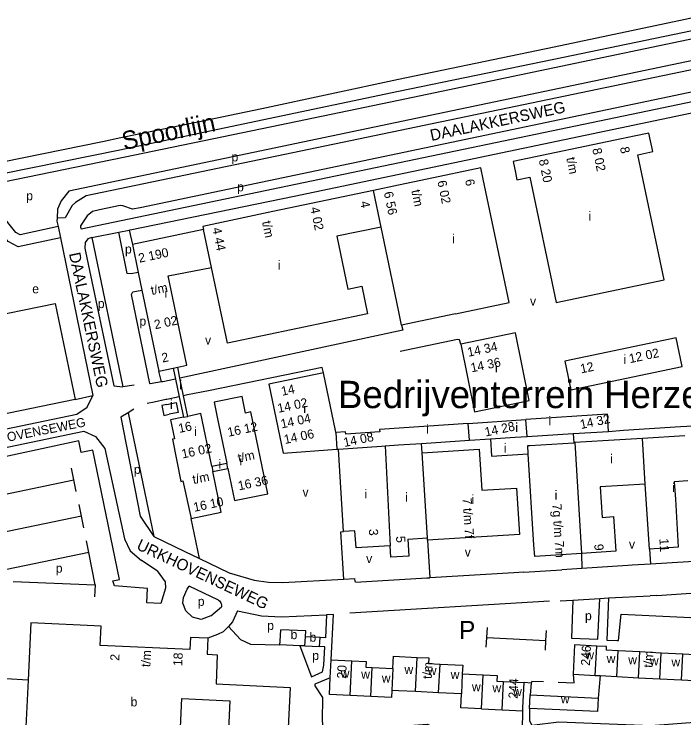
# Model space of a CAD drawing. Extents: x 163026 to 166241, y 382475 to 384501.
# Drawn here: x 164331.2 to 164625.4, y 383995.6 to 384304.8 of the extents above; entities that cross this region are included whole.
import ezdxf

# ---------------------------------------------------------------- set-up
doc = ezdxf.new("R2010")
doc.units = 0
for name, color, linetype in [('BLT_Basislijn', 7, 'Continuous'), ('BLT_Bebouwing', 7, 'Continuous'), ('BLT_Centroide', 7, 'Continuous'), ('BLT_Huisnummer', 7, 'Continuous'), ('BLT_Huisnummer_reeks', 7, 'Continuous'), ('BLT_Onderdoorgang_en_onderverdeling', 7, 'Continuous'), ('BLT_Onderverdeling_panden', 7, 'Continuous'), ('BLT_Spoorlijn', 7, 'Continuous'), ('BLT_Sport_parknaam', 7, 'Continuous'), ('BLT_Straatnaam', 7, 'Continuous'), ('BLT_Straatnaam_verkleind', 7, 'Continuous'), ('BLT_Tekst_parkeren', 7, 'Continuous'), ('BLT_Waternaam_spoorwegen', 7, 'Continuous')]:
    doc.layers.add(name, color=color, linetype=linetype)

msp = doc.modelspace()

# ---------------------------------------------------------------- linework, layer by layer
at = {"layer": 'BLT_Basislijn'}
for p, q in [((164696.74, 384298.61), (164355.27, 384226.97)), ((164568.57, 384281.37), (164636.22, 384295.55)), ((164379.22, 384241.86), (164440.23, 384254.57)), ((164326.63, 384231.07), (164379.22, 384241.86)), ((164353.64, 384215.22), (164350.19, 384215.15)), ((164350.52, 384211.43), (164351.53, 384206.54)), ((164377.25, 384208.97), (164381.78, 384209.89)), ((164381.78, 384209.89), (164383.15, 384203.54)), ((164351.53, 384206.54), (164365.77, 384137.15)), ((164365.35, 384206.58), (164377.25, 384208.97)), ((164365.35, 384206.58), (164378.93, 384141)), ((164395.96, 384143.17), (164394.84, 384147.94)), ((164467.06, 384147.18), (164466.52, 384149.52)), ((164383.93, 384141.7), (164378.93, 384141)), ((164357.97, 384135.52), (164365.77, 384137.15)), ((164397.79, 384135.41), (164392.68, 384134.31)), ((164392.68, 384134.31), (164389.7, 384133.67)), ((164383.77, 384131.23), (164381.28, 384129.65)), ((164381.28, 384129.65), (164392.53, 384075.3)), ((164357.49, 384100.19), (164356.45, 384105.28)), ((164321.3, 384092.66), (164357.49, 384100.19)), ((164358.53, 384095.11), (164357.49, 384100.19)), ((164360.78, 384084.19), (164359.76, 384089.27)), ((164360.78, 384084.19), (164324.64, 384076.67)), ((164361.81, 384079.11), (164360.78, 384084.19)), ((164386.57, 384084.21), (164392.53, 384075.3)), ((164412.71, 384065.59), (164408.95, 384083.21)), ((164364.02, 384068.29), (164363.04, 384073.44)), ((164392.53, 384075.3), (164406.27, 384068.69)), ((164512.82, 384073.59), (164513.81, 384057.16)), ((164364.02, 384068.29), (164327.98, 384060.73)), ((164366.85, 384053.97), (164364.02, 384068.29)), ((164406.27, 384068.69), (164412.71, 384065.59)), ((164580.44, 384067.81), (164580.49, 384061.23)), ((164610.22, 384069.74), (164610.63, 384063.16)), ((164394.1, 384060.24), (164387.19, 384064.66)), ((164580.49, 384061.23), (164571.8, 384060.66)), ((164600.72, 384062.56), (164580.49, 384061.23)), ((164555.1, 384059.64), (164571.8, 384060.66)), ((164330.81, 384055.5), (164366.85, 384053.97)), ((164366.85, 384053.97), (164366.6, 384048.77)), ((164420.97, 384047.31), (164408.1, 384053.5)), ((164613.41, 384049.39), (164647.67, 384051.75)), ((164592.22, 384048.29), (164610.54, 384049.21)), ((164613.41, 384049.39), (164610.54, 384049.21)), ((164566.27, 384046.91), (164478.61, 384041.62)), ((164570.99, 384047.01), (164576.54, 384047.35)), ((164576.54, 384047.35), (164588.49, 384048.05)), ((164588.49, 384048.05), (164592.22, 384048.29)), ((164417.61, 384040.47), (164422.33, 384044.36)), ((164468.41, 384040.85), (164467.94, 384030.73)), ((164538.81, 384030.93), (164539.05, 384035.22)), ((164564.76, 384029.65), (164565.09, 384034.01)), ((164538.56, 384026.68), (164538.81, 384030.93)), ((164538.81, 384030.93), (164564.76, 384029.65)), ((164564.64, 384025.4), (164564.76, 384029.65)), ((164337.35, 384012.19), (164327.58, 384012.67)), ((164588.57, 384014.15), (164587.65, 384004.32)), ((164558.3, 384010.78), (164555.18, 384011.2)), ((164558.3, 384010.78), (164557.88, 384005.73))]:
    msp.add_line(p, q, dxfattribs=at)
for points in [[(164775.43, 384303.07), (164760.32, 384300), (164751.82, 384298.43), (164751.6, 384296.81), (164750.87, 384296.3), (164700, 384285.55), (164683.81, 384282.03), (164386.64, 384219.67), (164383.27, 384219.11), (164378.92, 384220.61), (164377.87, 384220.62), (164368.77, 384218.79), (164365.68, 384217.99), (164363.36, 384216.11), (164360.37, 384211.75), (164360.33, 384211.14), (164360.65, 384210.5), (164700, 384281.17), (164715.33, 384284.54), (164724.67, 384286.79), (164772.73, 384300), (164774.95, 384300.63), (164775.43, 384303.07)], [(164701.07, 384295.32), (164700, 384295.11), (164699.82, 384295.07), (164362.81, 384224.91), (164358.19, 384222.08), (164356.66, 384220.7), (164353.64, 384215.22)], [(164500, 384267.02), (164546.94, 384276.83), (164568.57, 384281.37)], [(164381.78, 384209.89), (164382.24, 384209.98), (164454.17, 384224.77), (164649.02, 384265.6), (164700, 384276.31), (164701.9, 384276.76)], [(164440.23, 384254.57), (164470.46, 384260.88), (164500, 384267.02)], [(164355.27, 384226.97), (164351.83, 384222.74), (164350.29, 384219.04), (164350.19, 384215.15)], [(164350.52, 384211.43), (164333.83, 384207.76), (164331.95, 384208.8), (164323.03, 384219.86), (164320.28, 384220.55), (164280.62, 384212.62)], [(164351.53, 384206.54), (164333.06, 384202.47), (164328.67, 384204.9), (164320.15, 384215.43)], [(164350.19, 384215.15), (164350.05, 384213.74), (164350.52, 384211.43)], [(164365.35, 384206.58), (164363.67, 384206.04), (164362.39, 384204.46), (164362.24, 384201.9), (164362.53, 384200.5), (164375.05, 384141.5), (164378.93, 384141)], [(164385.74, 384191.21), (164382.58, 384190.69), (164380.93, 384190.87), (164377.25, 384208.97)], [(164395.96, 384143.17), (164391.03, 384142.29), (164390.87, 384142.54), (164382.8, 384181.66), (164383.43, 384182.74), (164387.37, 384183.49)], [(164501.39, 384168.15), (164501.99, 384165.89), (164404.06, 384144.89)], [(164527.34, 384159.84), (164526.76, 384161.74), (164525.9, 384161.82), (164500.69, 384156.6)], [(164466.52, 384149.52), (164416.61, 384139.3), (164407.36, 384137.44), (164405.68, 384137.08)], [(164402.03, 384144.45), (164396.51, 384143.27), (164395.96, 384143.17)], [(164302.05, 384118.47), (164305.88, 384118.03), (164358.71, 384129.07), (164363.36, 384132.13), (164365.77, 384137.15)], [(164403.66, 384136.65), (164398.27, 384135.51), (164397.79, 384135.41)], [(164381.28, 384129.65), (164378.1, 384127.65), (164386.57, 384084.21)], [(164592.24, 384121.43), (164598.88, 384121.92), (164623.87, 384123.62), (164629.44, 384123.93), (164644.34, 384124.81), (164671.42, 384126.58), (164678.04, 384127), (164697.08, 384128.21)], [(164309.11, 384110.54), (164361.84, 384121.55)], [(164361.84, 384121.55), (164367.01, 384119.24), (164371.12, 384113.88), (164379.67, 384074.24), (164382.22, 384068.98), (164387.19, 384064.66)], [(164394.1, 384060.24), (164397.59, 384055.4), (164397.77, 384052.59), (164395.66, 384045.91), (164389.5, 384046.16), (164389.83, 384052.5), (164375.24, 384053.56), (164374.65, 384055.73), (164377.46, 384056.42), (164365.75, 384113.27), (164360.63, 384112.22), (164359.58, 384117.29), (164312.02, 384107.02), (164313.05, 384102.28), (164308.29, 384101.25), (164316.47, 384055.58), (164321.34, 384020.22), (164326.48, 384020.67), (164327.58, 384012.67)], [(164475.98, 384056.5), (164474.71, 384077.34), (164475.93, 384077.41)], [(164412.71, 384065.59), (164425.69, 384059.34), (164436.68, 384056.16), (164442.99, 384055.2), (164449.27, 384055.04), (164475.98, 384056.5)], [(164629.02, 384064.24), (164627.34, 384064.14), (164610.63, 384063.16)], [(164610.63, 384063.16), (164602.6, 384062.68), (164600.72, 384062.56)], [(164555.1, 384059.64), (164550.65, 384059.37), (164513.81, 384057.16)], [(164475.98, 384056.5), (164480.86, 384056.77)], [(164481.15, 384055.21), (164480.93, 384055.63), (164480.86, 384056.77)], [(164481.15, 384055.21), (164512.53, 384057.08), (164513.81, 384057.16)], [(164417.61, 384040.47), (164413.36, 384038.85), (164409.59, 384039.76), (164406.57, 384042.66), (164405.33, 384046.02), (164405.68, 384048.42), (164407.26, 384052.16), (164408.1, 384053.5)], [(164592.22, 384048.29), (164591.58, 384029.8), (164596.01, 384029.51), (164596.65, 384029.64), (164597.86, 384041.11), (164646.73, 384038.77), (164646.95, 384038.93), (164647.67, 384051.75)], [(164420.97, 384047.31), (164421.36, 384046.96), (164421.7, 384046.56), (164421.97, 384046.12), (164422.17, 384045.63), (164422.29, 384045.12), (164422.34, 384044.61), (164422.33, 384044.36)], [(164576.54, 384047.35), (164575.93, 384030.63), (164587.51, 384030.2), (164588.49, 384048.05)], [(164429.34, 384042.66), (164427.07, 384037.71), (164425.43, 384035.68), (164430.67, 384030.08), (164434.99, 384027.92), (164447.96, 384027.62)], [(164429.34, 384042.66), (164439.86, 384040.44), (164448.71, 384039.92), (164468.41, 384040.85)], [(164470.49, 384021.09), (164471.47, 384041.04), (164468.41, 384040.85)], [(164425.43, 384035.68), (164422.99, 384033.43), (164420.5, 384032.16), (164416.23, 384030.59)], [(164467.94, 384030.73), (164465.6, 384030.84)], [(164456.77, 384027.27), (164461.76, 384013.67), (164466.68, 384015.77), (164467.27, 384018.77), (164467.73, 384026.8), (164465.4, 384026.94)], [(164557.59, 383999.74), (164557.57, 383994.23), (164558.56, 383992.32), (164570.47, 383993.86), (164610.91, 383992.2), (164643.66, 383994.77), (164656.95, 384001.87), (164662.56, 384003.09), (164663.35, 384004.36), (164662.59, 384014.31), (164652.96, 384015.07)], [(164570.21, 384011.21), (164577.15, 384011.05), (164576.93, 384014.77)], [(164470.09, 384013.19), (164463.3, 384010.39), (164463.34, 384009.72), (164466.71, 384004.56), (164466.48, 383994.31), (164466.93, 383990.34), (164467.42, 383987.85), (164468.35, 383986.33), (164469.66, 383984.98), (164470.93, 383984.12), (164472.41, 383983.5), (164474.13, 383983.21), (164481.45, 383982.64), (164498.65, 383991.84), (164512.73, 383992.88), (164523.03, 383987.94), (164537.46, 383973.71), (164559.91, 383973.98), (164559.75, 383979.81), (164554.48, 383990.27), (164554.57, 383998.62)], [(164563.64, 384011.43), (164558.64, 384011.6), (164558.3, 384010.78)]]:
    msp.add_lwpolyline(points, dxfattribs=at)
msp.add_lwpolyline([(164403.88, 383981.82), (164404.89, 384004.09), (164425.95, 384003.13), (164424.93, 383980.86)], close=True, dxfattribs=at)
at = {"layer": 'BLT_Bebouwing'}
for p, q in [((164414.45, 384210.11), (164383.15, 384203.54)), ((164383.15, 384203.54), (164385.74, 384191.21)), ((164385.74, 384191.21), (164387.37, 384183.49)), ((164387.37, 384183.49), (164394.84, 384147.94)), ((164525, 384173.11), (164501.39, 384168.15)), ((164401.04, 384149.24), (164402.03, 384144.45)), ((164404.06, 384144.89), (164403.08, 384149.67)), ((164402.03, 384144.45), (164403.66, 384136.65)), ((164405.68, 384137.08), (164404.06, 384144.89)), ((164357.97, 384135.52), (164305.62, 384124.54)), ((164403.66, 384136.65), (164405.54, 384127.65)), ((164407.54, 384128.06), (164405.68, 384137.08)), ((164530.58, 384124.9), (164555.98, 384126.64)), ((164576.78, 384120.53), (164592.24, 384121.43)), ((164576.78, 384120.53), (164577.03, 384116.48)), ((164625.83, 384119.55), (164607.15, 384118.38)), ((164510.14, 384116.2), (164531.22, 384117.57)), ((164531.22, 384117.57), (164540.45, 384118.17)), ((164577.03, 384116.48), (164577.49, 384116.51)), ((164597.25, 384117.75), (164577.49, 384116.51)), ((164607.15, 384118.38), (164597.25, 384117.75)), ((164449.37, 384111.91), (164472.96, 384113.6)), ((164472.96, 384113.6), (164473.66, 384113.65)), ((164510.4, 384112.07), (164510.14, 384116.2)), ((164418.04, 384106.12), (164424.58, 384107.48)), ((164418.53, 384103.78), (164425.08, 384105.16)), ((164608.42, 384098.28), (164598.52, 384097.66)), ((164610.22, 384069.74), (164608.42, 384098.28)), ((164627.1, 384099.71), (164621.13, 384099.33)), ((164598.52, 384097.66), (164588.61, 384097.04)), ((164588.61, 384097.04), (164589.45, 384083.68)), ((164480.92, 384077.72), (164475.93, 384077.41)), ((164481.41, 384070.25), (164480.92, 384077.72)), ((164504.09, 384074.13), (164512.75, 384074.66)), ((164504.09, 384074.13), (164504.53, 384066.67)), ((164496.38, 384071.18), (164481.41, 384070.25)), ((164496.68, 384066.18), (164496.38, 384071.18)), ((164571.43, 384067.24), (164559.84, 384066.51)), ((164580.44, 384067.81), (164571.43, 384067.24)), ((164504.53, 384066.67), (164496.68, 384066.18)), ((164448.05, 384029.24), (164448.31, 384034.31)), ((164458.94, 384027.19), (164456.77, 384027.27)), ((164605.96, 384024.58), (164596.49, 384025.09)), ((164615.44, 384024.08), (164605.96, 384024.58)), ((164624.91, 384023.57), (164615.44, 384024.08)), ((164470.09, 384013.19), (164470.49, 384021.09)), ((164470.49, 384021.09), (164479.56, 384020.62)), ((164634.39, 384023.06), (164624.91, 384023.57)), ((164488.51, 384017.71), (164497.53, 384017.25)), ((164528.05, 384014.96), (164537.18, 384014.51)), ((164576.93, 384014.77), (164586.4, 384014.27)), ((164546.14, 384011.64), (164555.18, 384011.2)), ((164586.4, 384014.27), (164588.57, 384014.15)), ((164588.57, 384014.15), (164595.88, 384013.76)), ((164595.88, 384013.76), (164605.36, 384013.25)), ((164605.36, 384013.25), (164614.83, 384012.75)), ((164614.83, 384012.75), (164624.31, 384012.24)), ((164624.31, 384012.24), (164633.78, 384011.74)), ((164487.85, 384004.96), (164478.78, 384005.43)), ((164517.62, 384006.61), (164507.44, 384007.11)), ((164527.65, 384006.12), (164517.62, 384006.61)), ((164557.59, 383999.74), (164557.88, 384005.73)), ((164557.88, 384005.73), (164587.65, 384004.32)), ((164536.42, 383999.54), (164545.5, 383999.08)), ((164545.5, 383999.08), (164554.57, 383998.62))]:
    msp.add_line(p, q, dxfattribs=at)
for points in [[(164611.69, 384244.37), (164610.02, 384252.49), (164603.5, 384251.15), (164597.95, 384250), (164550.36, 384240.05), (164551.39, 384235.16), (164552.06, 384231.98), (164557.72, 384233.17), (164569.27, 384178.14), (164616.64, 384188.08), (164605.2, 384243), (164611.69, 384244.37)], [(164525, 384173.11), (164548.61, 384178.06), (164537.23, 384232.3), (164536.2, 384237.2), (164512.59, 384232.22)], [(164512.59, 384232.22), (164500, 384229.57), (164489, 384227.26)], [(164489, 384227.26), (164444.91, 384217.99)], [(164444.91, 384217.99), (164414.15, 384211.53), (164414.45, 384210.11)], [(164492.36, 384211.24), (164472.95, 384207.16), (164477.83, 384183.92), (164483.94, 384185.2), (164486.46, 384173.17), (164455.69, 384166.7)], [(164501.39, 384168.15), (164500.03, 384174.75), (164492.36, 384211.24)], [(164403.08, 384149.67), (164407.11, 384150.52), (164398.85, 384189.86), (164417.92, 384193.52)], [(164455.69, 384166.7), (164424.91, 384160.23), (164417.92, 384193.52)], [(164314.66, 384170.57), (164349.27, 384177.71), (164357.97, 384135.52)], [(164557.47, 384135), (164551.37, 384164.77), (164527.34, 384159.84)], [(164527.34, 384159.84), (164533.43, 384130.08)], [(164575.74, 384139.65), (164624.59, 384149.92), (164621.92, 384162.58), (164573.08, 384152.32), (164575.74, 384139.65)], [(164394.84, 384147.94), (164401.04, 384149.24)], [(164467.06, 384147.18), (164443.05, 384142.16), (164449.37, 384111.91)], [(164472.47, 384120.94), (164472.41, 384121.91), (164467.06, 384147.18)], [(164425.08, 384105.16), (164428.01, 384091.03), (164442.71, 384094.09), (164435.25, 384129.97), (164432.88, 384129.48), (164431.36, 384136.8), (164419.03, 384134.23), (164420.55, 384126.91), (164424.58, 384107.48)], [(164398.3, 384133.31), (164396.06, 384132.85), (164396.99, 384128.5), (164399.34, 384128.99)], [(164398.3, 384133.31), (164402.38, 384134.15), (164403.28, 384129.82), (164399.34, 384128.99)], [(164418.04, 384106.12), (164413.22, 384129.24), (164407.54, 384128.06)], [(164592.24, 384121.43), (164591.79, 384129.03), (164555.98, 384126.64)], [(164405.54, 384127.65), (164399.94, 384126.49)], [(164399.94, 384126.49), (164401.66, 384118.22), (164400.78, 384117.99), (164404.45, 384099.48), (164405.39, 384099.67), (164408.95, 384083.21)], [(164530.58, 384124.9), (164491.71, 384122.32), (164491.78, 384121.26), (164476.89, 384120.26), (164476.82, 384121.25), (164472.47, 384120.94)], [(164540.45, 384118.17), (164540.92, 384110.63), (164557, 384111.65)], [(164475.93, 384077.41), (164473.66, 384113.65)], [(164510.4, 384112.07), (164535.47, 384113.65), (164536.61, 384095.58), (164551.84, 384096.54)], [(164559.84, 384066.51), (164559.53, 384071.51), (164557, 384111.65)], [(164408.95, 384083.21), (164422.22, 384085.96), (164418.53, 384103.78)], [(164621.13, 384099.33), (164621.61, 384091.68), (164622.79, 384070.53), (164610.22, 384069.74)], [(164551.84, 384096.54), (164553.13, 384076.12)], [(164589.45, 384083.68), (164594.5, 384084), (164595.46, 384068.76), (164580.44, 384067.81)], [(164512.82, 384073.59), (164512.75, 384074.66)], [(164553.13, 384076.12), (164512.82, 384073.59)], [(164416.23, 384030.59), (164408.7, 384030.96), (164408.43, 384025.56), (164369.02, 384027.45), (164369.41, 384035.83), (164338.59, 384037.33), (164337.35, 384012.19)], [(164459.15, 384031.17), (164459.28, 384033.77), (164448.31, 384034.31)], [(164416.23, 384030.59), (164416.04, 384023.53), (164420.4, 384023.32), (164419.9, 384010.6), (164452.49, 384008.92), (164451.63, 383991.24), (164448.24, 383991.42), (164446.64, 383959.59)], [(164465.6, 384030.84), (164459.15, 384031.17)], [(164465.4, 384026.94), (164465.6, 384030.84)], [(164447.96, 384027.62), (164448.05, 384029.24)], [(164456.77, 384027.27), (164447.96, 384027.62)], [(164458.94, 384027.19), (164465.4, 384026.94)], [(164587.09, 384027.14), (164577.36, 384027.66), (164576.68, 384014.78), (164576.93, 384014.77)], [(164596.49, 384025.09), (164591.34, 384025.36), (164591.42, 384026.91), (164587.09, 384027.14)], [(164479.56, 384020.62), (164485.87, 384020.3), (164485.75, 384017.85), (164488.51, 384017.71)], [(164497.53, 384017.25), (164497.68, 384020.23), (164497.79, 384022.67), (164508.21, 384022.17)], [(164508.21, 384022.17), (164513.32, 384021.92), (164513.2, 384019.46), (164518.26, 384019.22)], [(164518.26, 384019.22), (164528.24, 384018.74), (164528.05, 384014.96)], [(164537.18, 384014.51), (164543.29, 384014.21), (164543.18, 384011.78), (164546.14, 384011.64)], [(164337.35, 384012.19), (164335.75, 383979.91), (164359.25, 383978.82)], [(164478.78, 384005.43), (164469.71, 384005.89), (164470.09, 384013.19)], [(164554.57, 383998.62), (164554.64, 384000), (164555.18, 384011.2)], [(164497.08, 384007.6), (164496.92, 384004.5), (164487.85, 384004.96)], [(164507.44, 384007.11), (164500, 384007.45), (164497.08, 384007.6)], [(164536.42, 383999.54), (164527.36, 384000), (164527.65, 384006.12)], [(164587.65, 384004.32), (164587.37, 383998.33), (164557.59, 383999.74)]]:
    msp.add_lwpolyline(points, dxfattribs=at)
at = {"layer": 'BLT_Onderdoorgang_en_onderverdeling'}
for p, q in [((164401.04, 384149.24), (164403.08, 384149.67)), ((164405.54, 384127.65), (164407.54, 384128.06))]:
    msp.add_line(p, q, dxfattribs=at)
at = {"layer": 'BLT_Onderverdeling_panden'}
for p, q in [((164492.36, 384211.24), (164489, 384227.26)), ((164417.92, 384193.52), (164414.45, 384210.11)), ((164556.47, 384119.2), (164555.98, 384126.64)), ((164531.22, 384117.57), (164530.58, 384124.9)), ((164472.47, 384120.94), (164472.96, 384113.6)), ((164556.47, 384119.2), (164576.78, 384120.53)), ((164540.45, 384118.17), (164551.3, 384118.87)), ((164551.3, 384118.87), (164556.47, 384119.2)), ((164557.69, 384115.26), (164577.03, 384116.48)), ((164577.49, 384116.51), (164580.44, 384067.81)), ((164608.42, 384098.28), (164607.15, 384118.38)), ((164473.66, 384113.65), (164492.55, 384115.01)), ((164492.55, 384115.01), (164494.19, 384115.13)), ((164494.19, 384115.13), (164496.38, 384071.18)), ((164512.75, 384074.66), (164510.4, 384112.07)), ((164425.08, 384105.16), (164424.58, 384107.48)), ((164418.04, 384106.12), (164418.53, 384103.78)), ((164458.94, 384027.19), (164459.15, 384031.17)), ((164586.4, 384014.27), (164587.09, 384027.14)), ((164595.88, 384013.76), (164596.49, 384025.09)), ((164605.36, 384013.25), (164605.96, 384024.58)), ((164614.83, 384012.75), (164615.44, 384024.08)), ((164478.78, 384005.43), (164479.56, 384020.62)), ((164507.44, 384007.11), (164508.21, 384022.17)), ((164624.31, 384012.24), (164624.91, 384023.57)), ((164487.85, 384004.96), (164488.51, 384017.71)), ((164517.62, 384006.61), (164518.26, 384019.22)), ((164497.53, 384017.25), (164497.08, 384007.6)), ((164528.05, 384014.96), (164527.65, 384006.12)), ((164536.42, 383999.54), (164537.18, 384014.51)), ((164545.5, 383999.08), (164546.14, 384011.64))]:
    msp.add_line(p, q, dxfattribs=at)
for points in [[(164533.43, 384130.08), (164557.47, 384135)], [(164494.19, 384115.13), (164500, 384115.55), (164510.14, 384116.2)], [(164557, 384111.65), (164556.78, 384115.21), (164557.69, 384115.26)]]:
    msp.add_lwpolyline(points, dxfattribs=at)
at = {"layer": 'BLT_Spoorlijn'}
for points in [[(164568.42, 384290.46), (164636.38, 384304.79)], [(164568.27, 384284.99), (164636.69, 384299.24)], [(164500, 384276.17), (164568.42, 384290.46)], [(164500, 384270.91), (164568.27, 384284.99)], [(164439.99, 384263.27), (164500, 384276.17)], [(164440.23, 384258.26), (164500, 384270.91)], [(164378.14, 384250.56), (164411.89, 384257.49), (164439.99, 384263.27)], [(164377.6, 384245.17), (164440.23, 384258.26)], [(164326.09, 384239.85), (164370.06, 384248.87), (164378.14, 384250.56)], [(164326.32, 384234.69), (164377.6, 384245.17)]]:
    msp.add_lwpolyline(points, dxfattribs=at)

# ---------------------------------------------------------------- texts
at = {"layer": 'BLT_Centroide'}
for s, p in [('p', (164426.69, 384240.06)), ('p', (164429.13, 384226.89)), ('p', (164336.55, 384222.99)), ('i', (164583.5, 384214.05)), ('i', (164523.63, 384204.14)), ('p', (164379.91, 384199.59)), ('i', (164447.06, 384192.56)), ('e', (164339.19, 384182.1)), ('i', (164397.29, 384180.16)), ('p', (164367.97, 384175.62)), ('v', (164557.77, 384176.67)), ('p', (164386.25, 384167.9)), ('v', (164415.07, 384159.6)), ('i', (164598.83, 384151.12)), ('i', (164542.41, 384147.42)), ('i', (164403.78, 384139.9)), ('i', (164399.68, 384131.31)), ('i', (164458.24, 384129.53)), ('i', (164565.86, 384124.06)), ('i', (164410.3, 384119.36)), ('i', (164512.14, 384120.4)), ('i', (164551.32, 384121.15)), ('i', (164546.3, 384112.16)), ('i', (164430.21, 384106.59)), ('i', (164592.95, 384107.39)), ('i', (164420.95, 384105.12)), ('p', (164383.83, 384102.76)), ('i', (164620.22, 384094.78)), ('v', (164457.88, 384092.81)), ('i', (164485.05, 384091.97)), ('i', (164568.61, 384091.5)), ('i', (164502.91, 384090.56)), ('i', (164532.05, 384089.62)), ('v', (164601.23, 384069.89)), ('v', (164529.12, 384066.48)), ('v', (164485.82, 384063.57)), ('p', (164349.51, 384059.37)), ('p', (164411.87, 384044.79)), ('p', (164581.93, 384038.5)), ('p', (164442.35, 384034.2)), ('b', (164452.64, 384030.19)), ('b', (164460.94, 384029.06)), ('p', (164462.14, 384021.01)), ('w', (164582.03, 384021.25)), ('w', (164591.44, 384019.67)), ('w', (164600.92, 384019.17)), ('w', (164610.39, 384018.66)), ('w', (164619.88, 384018.16)), ('w', (164502.64, 384014.89)), ('w', (164474.64, 384013.25)), ('w', (164483.64, 384012.8)), ('w', (164512.86, 384014.39)), ('w', (164522.94, 384012.67)), ('w', (164492.69, 384011.11)), ('w', (164532.27, 384007.25)), ('w', (164541.28, 384006.8)), ('w', (164550.34, 384005.14)), ('b', (164382.38, 384000.64)), ('w', (164571.29, 384002.03))]:
    msp.add_text(s, height=4, dxfattribs=at).set_placement(p)
at = {"layer": 'BLT_Huisnummer'}
for s, rotation, p in [('14 32', 11.8324, (164580.18, 384122.46)), ('14 28', 11.8324, (164538.32, 384119.16)), ('14 08', 11.8324, (164476.3, 384114.57)), ('3', 273.6018, (164486.98, 384078.5)), ('5', 273.6018, (164498.93, 384075.35)), ('11', 273.6023, (164614.57, 384074.34)), ('9', 273.6029, (164585.98, 384071.9))]:
    msp.add_text(s, height=4, rotation=rotation, dxfattribs=at).set_placement(p)
at = {"layer": 'BLT_Huisnummer_reeks'}
for s, rotation, p in [('8', 281.6799, (164597.25, 384246.12)), ('8 02', 281.6799, (164585.11, 384245.57)), ('8 20', 281.6799, (164561.62, 384240.67)), ('t/m', 281.6799, (164573.7, 384241.49)), ('6 02', 281.6799, (164517.06, 384231.31)), ('6', 281.6799, (164529.2, 384231.88)), ('t/m', 281.6799, (164505.65, 384227.23)), ('6 56', 281.6799, (164493.57, 384226.42)), ('4', 281.6799, (164483.2, 384222.24)), ('4 02', 281.6799, (164461.28, 384219.63)), ('t/m', 281.6799, (164440.08, 384213.49)), ('4 44', 281.6799, (164418.21, 384210.63)), ('2 190', 11.8687, (164386.25, 384195.52)), ('t/m', 11.8687, (164391.71, 384181.34)), ('2 02', 11.8687, (164393.16, 384166.31)), ('14 34', 11.8324, (164530.71, 384154.21)), ('12 02', 11.8324, (164601.68, 384151.41)), ('2', 11.8687, (164396.44, 384151.68)), ('14 36', 11.8324, (164532.14, 384147.36)), ('12', 11.8324, (164580.28, 384146.93)), ('14', 11.8324, (164448.93, 384137.08)), ('14 02', 11.8324, (164447.32, 384129.59)), ('14 04', 11.8324, (164448.73, 384122.73)), ('16', 11.8324, (164403.78, 384120.75)), ('16 12', 11.8324, (164425.35, 384119.06)), ('14 06', 11.8324, (164450.16, 384115.88)), ('16 02', 11.8324, (164405.2, 384109.53)), ('t/m', 11.8324, (164429.9, 384107.75)), ('t/m', 11.8324, (164410.02, 384098.28)), ('16 36', 11.8324, (164429.97, 384095.51)), ('16 10', 11.8324, (164410.38, 384086.1)), ('7 t/m 7f', 273.6014, (164528.15, 384092.09)), ('7g t/m 7m', 273.6051, (164567.58, 384089.57)), ('246', 86.9423, (164584.09, 384018.41)), ('t/m', 86.7033, (164391.01, 384017.82)), ('18', 87.0785, (164405.02, 384018.24)), ('t/m', 86.9466, (164611.62, 384017.52)), ('2', 87.5256, (164377.4, 384020.6)), ('20', 87.0627, (164476.98, 384012.75)), ('t/m', 87.0974, (164514.58, 384012.62)), ('244', 87.2083, (164552.28, 384003.95))]:
    msp.add_text(s, height=4, rotation=rotation, dxfattribs=at).set_placement(p)
at = {"layer": 'BLT_Sport_parknaam'}
msp.add_text('Bedrijventerrein Herzenbroeken', height=12, dxfattribs=at).set_placement((164473.49, 384131.67))
at = {"layer": 'BLT_Straatnaam'}
for s, height, rotation, p in [('DAALAKKERSWEG', 5, 12.1071, (164514.5, 384249.01)), ('DAALAKKERSWEG', 4.9999, 281.8476, (164355.29, 384199.55)), ('URKHOVENSEWEG', 4.9999, 334.7547, (164384.63, 384069.85))]:
    msp.add_text(s, height=height, rotation=rotation, dxfattribs=at).set_placement(p)
at = {"layer": 'BLT_Straatnaam_verkleind'}
msp.add_text('URKHOVENSEWEG', height=4, rotation=11.1917, dxfattribs=at).set_placement((164313.64, 384113.97))
at = {"layer": 'BLT_Tekst_parkeren'}
msp.add_text('P', height=8, dxfattribs=at).set_placement((164526.64, 384030.21))
at = {"layer": 'BLT_Waternaam_spoorwegen'}
msp.add_text('Spoorlijn', height=8, rotation=11.7389, dxfattribs=at).set_placement((164379.43, 384245.01))

doc.saveas('drawing.dxf')
